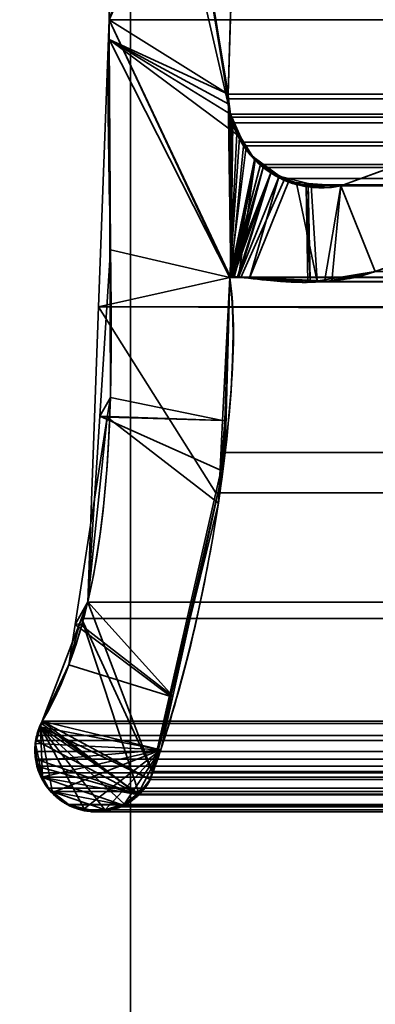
# Model space of a CAD drawing. Header units: millimetres. Extents: x -603 to 3703, y -121 to 193.
# Tile 354 of 656: x 1025 to 1028, y -5 to 3. Entities that reach past the tile are written whole.
import ezdxf

# ---------------------------------------------------------------- set-up
doc = ezdxf.new("R2010")
doc.units = ezdxf.units.MM
doc.layers.add('152', color=7, linetype='Continuous', true_color=0xffffff)

# ---------------------------------------------------------------- blocks, each defined once
blk = doc.blocks.new('UG_SURFACE_066')
at = {"layer": '152', "color": 252, "linetype": 'Continuous', "lineweight": 35}
for points in [[(1041, 4.0145, -7.75), (1026, 4.0145, -7.75), (1026, -24.9528, -7.75), (1974, -24.9528, -7.75)], [(1026, -24.9528, -8.75), (1026, 4.0145, -8.75), (1041, 4.0145, -8.75)], [(1041, 4.0145, -8.75), (1959, 4.0145, -8.75), (1026, -24.9528, -8.75)], [(1959, 4.0145, -8.75), (1974, 4.0145, -8.75), (1974, -24.9528, -8.75), (1026, -24.9528, -8.75)], [(1026, -24.9528, -7.75), (1026, 4.0145, -7.75), (1026, 4.0145, -8.75), (1026, -24.9528, -8.75)]]:
    blk.add_3dface(points, dxfattribs=at)
blk = doc.blocks.new('UG_SURFACE_068')
at = {"layer": '152', "color": 7, "linetype": 'Continuous', "lineweight": 35}
for points in [[(1026.8117, 1.8784, 2020.4382), (1025.9112, 7.3541, 2021.3387), (1025.8678, 6.0177, 2021.3821), (1025.8716, 5.9608, 2021.3785)], [(1025.9112, 7.3541, 2021.3387), (1026.799, 1.9593, 2020.4511), (1026.7951, 2.0412, 2020.4549)], [(1025.9112, 7.3541, 2021.3387), (1026.8117, 1.8784, 2020.4382), (1026.799, 1.9593, 2020.4511)], [(1026.7951, 2.0412, 2020.4549), (1026.8776, 4.9715, 2020.3724), (1025.9112, 7.3541, 2021.3387)], [(1025.825, 2.6459, -8.75), (1027.0734, 6.4097, -8.75), (1026.9108, 5.1239, -8.75), (1026.9032, 5.0887, -8.75)], [(1027.0734, 6.4097, -8.75), (1025.825, 2.6459, -8.75), (1025.8716, 5.9608, -8.75)], [(1025.825, 2.6459, 2021.425), (1025.8716, 5.9608, 2021.3785), (1025.8716, 5.9608, -8.75), (1025.825, 2.6459, -8.75)], [(1025.8716, 5.9608, 2021.3785), (1025.825, 2.6459, 2021.425), (1025.826, 2.4847, 2021.4241), (1026.8117, 1.8784, 2020.4382)], [(1026.9032, 5.0887, -8.75), (1026.8776, 4.9715, -8.75), (1025.825, 2.6459, -8.75)], [(1026.8776, 4.9715, -8.75), (1026.7951, 2.0412, -8.75), (1025.8255, 2.4846, -8.75), (1025.825, 2.6459, -8.75)], [(1026.7951, 2.0412, -8.75), (1026.8776, 4.9715, -8.75), (1026.8776, 4.9715, 2020.3724), (1026.7951, 2.0412, 2020.4549)], [(1025.825, 2.6459, -8.75), (1025.8255, 2.4846, -8.75), (1025.826, 2.4847, 2021.4241)], [(1025.826, 2.4847, 2021.4241), (1025.825, 2.6459, 2021.425), (1025.825, 2.6459, -8.75)], [(1025.8358, 0.7759, 2021.4143), (1025.826, 2.4847, 2021.4241), (1025.8255, 2.4846, -8.75)], [(1025.8358, 0.7759, 2021.4143), (1025.8255, 2.4846, -8.75), (1025.8352, -0.4257, -8.75)], [(1025.8255, 2.4846, -8.75), (1026.8117, 1.8784, -8.75), (1026.8961, 1.6882, -8.75)], [(1025.8255, 2.4846, -8.75), (1026.7951, 2.0412, -8.75), (1026.799, 1.9593, -8.75)], [(1026.799, 1.9593, -8.75), (1026.8117, 1.8784, -8.75), (1025.8255, 2.4846, -8.75)], [(1026.8961, 1.6882, -8.75), (1026.9387, 1.592, -8.75), (1026.8074, 0.5499, -8.75), (1025.8255, 2.4846, -8.75)], [(1025.8352, -0.4257, -8.75), (1025.8255, 2.4846, -8.75), (1026.8074, 0.5499, -8.75), (1026.7483, -0.6131, -8.75)], [(1025.826, 2.4847, 2021.4241), (1026.8074, 0.5499, 2020.4425), (1026.8643, 1.7194, 2020.3857), (1026.8117, 1.8784, 2020.4382)], [(1026.8074, 0.5499, 2020.4425), (1025.826, 2.4847, 2021.4241), (1025.8358, 0.7759, 2021.4143)], [(1026.799, 1.9593, -8.75), (1026.7951, 2.0412, -8.75), (1026.7951, 2.0412, 2020.4549), (1026.799, 1.9593, 2020.4511)], [(1026.799, 1.9593, 2020.4511), (1026.8117, 1.8784, 2020.4382), (1026.8117, 1.8784, -8.75), (1026.799, 1.9593, -8.75)], [(1027.7102, 1.295, -8.75), (1029.6266, 1.997, -8.75), (1029.4485, 1.1329, -8.75), (1027.9915, 0.5991, -8.75)], [(1027.9915, 0.5991, 2019.2585), (1029.4485, 1.1329, 2017.8015), (1029.6266, 1.997, 2017.6234), (1027.7102, 1.295, 2019.5398)], [(1029.6266, 1.997, -8.75), (1027.7102, 1.295, -8.75), (1027.7102, 1.295, 2019.5398), (1029.6266, 1.997, 2017.6234)], [(1026.8117, 1.8784, -8.75), (1026.8643, 1.7194, 2020.3857), (1026.8865, 1.6875, 2020.3636)], [(1026.8117, 1.8784, -8.75), (1026.8117, 1.8784, 2020.4382), (1026.8643, 1.7194, 2020.3857)], [(1026.8865, 1.6875, 2020.3636), (1026.8961, 1.6882, -8.75), (1026.8117, 1.8784, -8.75)], [(1026.8865, 1.6875, 2020.3636), (1026.8643, 1.7194, 2020.3857), (1026.8074, 0.5499, 2020.4425)], [(1026.8074, 0.5499, 2020.4425), (1027.0091, 1.5104, 2020.2408), (1026.8865, 1.6875, 2020.3636)], [(1026.8961, 1.6882, -8.75), (1026.8865, 1.6875, 2020.3636), (1027.0091, 1.5104, 2020.2408)], [(1027.0091, 1.5104, 2020.2408), (1026.9387, 1.592, -8.75), (1026.8961, 1.6882, -8.75)], [(1026.8074, 0.5499, -8.75), (1026.9387, 1.592, -8.75), (1027.0166, 1.518, -8.75)], [(1027.0091, 1.5104, 2020.2408), (1027.0166, 1.518, -8.75), (1026.9387, 1.592, -8.75)], [(1027.0166, 1.518, -8.75), (1027.1401, 1.4006, -8.75), (1026.8074, 0.5499, -8.75)], [(1026.8074, 0.5499, 2020.4425), (1027.0144, 1.5029, 2020.2355), (1027.0091, 1.5104, 2020.2408)], [(1027.0144, 1.5029, 2020.2355), (1026.8074, 0.5499, 2020.4425), (1026.8161, 0.553, 2020.4339)], [(1026.8161, 0.553, 2020.4339), (1026.8192, 0.5541, 2020.4308), (1027.0144, 1.5029, 2020.2355)], [(1027.0144, 1.5029, 2020.2355), (1026.8192, 0.5541, 2020.4308), (1026.8337, 0.5532, 2020.4163)], [(1027.0144, 1.5029, 2020.2355), (1026.8337, 0.5532, 2020.4163), (1026.8778, 0.5502, 2020.3722)], [(1026.8778, 0.5502, 2020.3722), (1026.9682, 0.5441, 2020.2818), (1027.2093, 1.3763, 2020.0408), (1027.0144, 1.5029, 2020.2355)], [(1027.0166, 1.518, -8.75), (1027.0091, 1.5104, 2020.2408), (1027.0144, 1.5029, 2020.2355)], [(1027.0166, 1.518, -8.75), (1027.0144, 1.5029, 2020.2355), (1027.2093, 1.3763, 2020.0408)], [(1027.2093, 1.3763, 2020.0408), (1027.1401, 1.4006, -8.75), (1027.0166, 1.518, -8.75)], [(1026.8157, 0.5533, -8.75), (1026.8074, 0.5499, -8.75), (1027.1401, 1.4006, -8.75)], [(1026.8161, 0.5534, -8.75), (1026.8157, 0.5533, -8.75), (1027.1401, 1.4006, -8.75)], [(1026.8338, 0.5537, -8.75), (1026.8161, 0.5534, -8.75), (1027.1401, 1.4006, -8.75)], [(1027.1401, 1.4006, -8.75), (1026.8703, 0.5545, -8.75), (1026.8338, 0.5537, -8.75)], [(1026.8779, 0.5539, -8.75), (1026.8703, 0.5545, -8.75), (1027.1401, 1.4006, -8.75)], [(1026.8779, 0.5539, -8.75), (1027.1401, 1.4006, -8.75), (1027.2092, 1.3738, -8.75)], [(1027.2092, 1.3738, -8.75), (1027.4289, 1.2884, -8.75), (1027.4434, 0.5105, -8.75), (1026.8779, 0.5539, -8.75)], [(1026.9682, 0.5441, 2020.2818), (1027.2847, 1.3273, 2019.9654), (1027.2093, 1.3763, 2020.0408)], [(1027.2093, 1.3763, 2020.0408), (1027.2092, 1.3738, -8.75), (1027.1401, 1.4006, -8.75)], [(1027.2092, 1.3738, -8.75), (1027.2093, 1.3763, 2020.0408), (1027.2847, 1.3273, 2019.9654)], [(1027.2092, 1.3738, -8.75), (1027.2847, 1.3273, 2019.9654), (1027.4458, 1.3151, 2019.8042)], [(1027.4458, 1.3151, 2019.8042), (1027.4289, 1.2884, -8.75), (1027.2092, 1.3738, -8.75)], [(1027.4458, 1.3151, 2019.8042), (1027.2847, 1.3273, 2019.9654), (1026.9682, 0.5441, 2020.2818), (1027.4619, 0.5275, 2019.788)], [(1027.4458, 1.3151, 2019.8042), (1027.4447, 1.2888, -8.75), (1027.4289, 1.2884, -8.75)], [(1027.4612, 0.5134, -8.75), (1027.4289, 1.2884, -8.75), (1027.4447, 1.2888, -8.75)], [(1027.4612, 0.5134, -8.75), (1027.4434, 0.5105, -8.75), (1027.4289, 1.2884, -8.75)], [(1027.4447, 1.2888, -8.75), (1027.4458, 1.3151, 2019.8042), (1027.7102, 1.295, 2019.5398)], [(1027.4447, 1.2888, -8.75), (1027.7102, 1.295, -8.75), (1027.9915, 0.5991, -8.75), (1027.4612, 0.5134, -8.75)], [(1027.7102, 1.295, 2019.5398), (1027.7102, 1.295, -8.75), (1027.4447, 1.2888, -8.75)], [(1027.4619, 0.5275, 2019.788), (1027.6384, 0.5215, 2019.6116), (1027.7102, 1.295, 2019.5398), (1027.4458, 1.3151, 2019.8042)], [(1027.7102, 1.295, 2019.5398), (1027.6384, 0.5215, 2019.6116), (1027.9915, 0.5991, 2019.2585)], [(1029.4485, 1.1329, 2017.8015), (1027.9915, 0.5991, 2019.2585), (1027.9915, 0.5991, -8.75), (1029.4485, 1.1329, -8.75)], [(1025.8352, -0.4257, -8.75), (1025.7486, -0.5778, 2021.5013), (1025.8358, 0.7759, 2021.4143)], [(1026.7655, -0.6133, 2020.4844), (1026.8074, 0.5499, 2020.4425), (1025.8358, 0.7759, 2021.4143), (1025.7486, -0.5778, 2021.5013)], [(1027.4612, 0.5134, -8.75), (1027.9915, 0.5991, -8.75), (1027.9915, 0.5991, 2019.2585)], [(1027.9915, 0.5991, 2019.2585), (1027.6384, 0.5215, 2019.6116), (1027.4612, 0.5134, -8.75)], [(1026.7483, -0.6131, -8.75), (1026.8074, 0.5499, -8.75), (1026.8074, 0.5499, 2020.4425)], [(1026.8074, 0.5499, 2020.4425), (1026.7655, -0.6133, 2020.4844), (1026.7483, -0.6131, -8.75)], [(1026.8074, 0.5499, -8.75), (1026.8157, 0.5533, -8.75), (1026.8161, 0.553, 2020.4339)], [(1026.8161, 0.553, 2020.4339), (1026.8074, 0.5499, 2020.4425), (1026.8074, 0.5499, -8.75)], [(1026.8157, 0.5533, -8.75), (1026.8161, 0.5534, -8.75), (1026.8161, 0.553, 2020.4339)], [(1026.8337, 0.5532, 2020.4163), (1026.8192, 0.5541, 2020.4308), (1026.8161, 0.5534, -8.75)], [(1026.8192, 0.5541, 2020.4308), (1026.8161, 0.553, 2020.4339), (1026.8161, 0.5534, -8.75)], [(1026.8161, 0.5534, -8.75), (1026.8338, 0.5537, -8.75), (1026.8337, 0.5532, 2020.4163)], [(1026.8778, 0.5502, 2020.3722), (1026.8337, 0.5532, 2020.4163), (1026.8338, 0.5537, -8.75)], [(1026.8338, 0.5537, -8.75), (1026.8703, 0.5545, -8.75), (1026.8778, 0.5502, 2020.3722)], [(1026.8703, 0.5545, -8.75), (1026.8779, 0.5539, -8.75), (1026.8778, 0.5502, 2020.3722)], [(1026.9682, 0.5441, 2020.2818), (1026.8778, 0.5502, 2020.3722), (1026.8779, 0.5539, -8.75)], [(1026.8779, 0.5539, -8.75), (1027.4434, 0.5105, -8.75), (1027.4619, 0.5275, 2019.788)], [(1027.4619, 0.5275, 2019.788), (1026.9682, 0.5441, 2020.2818), (1026.8779, 0.5539, -8.75)], [(1027.4434, 0.5105, -8.75), (1027.4612, 0.5134, -8.75), (1027.4619, 0.5275, 2019.788)], [(1027.6384, 0.5215, 2019.6116), (1027.4619, 0.5275, 2019.788), (1027.4612, 0.5134, -8.75)], [(1025.8352, -0.4257, -8.75), (1025.8104, -0.5852, -8.75), (1025.7486, -0.5778, 2021.5013)], [(1025.8104, -0.5852, -8.75), (1025.8352, -0.4257, -8.75), (1026.7483, -0.6131, -8.75)], [(1025.6516, -2.085, 2021.5983), (1025.8104, -0.5852, -8.75), (1025.5485, -2.2703, -8.75)], [(1026.7142, -1.283, -8.75), (1026.3269, -2.8554, -8.75), (1025.5485, -2.2703, -8.75), (1025.8104, -0.5852, -8.75)], [(1025.6516, -2.085, 2021.5983), (1025.7486, -0.5778, 2021.5013), (1025.8104, -0.5852, -8.75)], [(1025.7486, -0.5778, 2021.5013), (1025.6516, -2.085, 2021.5983), (1026.3424, -2.8528, 2020.9076), (1026.7507, -1.0249, 2020.4992)], [(1026.7507, -1.0249, 2020.4992), (1026.7655, -0.6133, 2020.4844), (1025.7486, -0.5778, 2021.5013)], [(1025.8104, -0.5852, -8.75), (1026.7483, -0.6131, -8.75), (1026.7142, -1.283, -8.75)], [(1026.7142, -1.283, -8.75), (1026.7483, -0.6131, -8.75), (1026.7655, -0.6133, 2020.4844)], [(1026.7655, -0.6133, 2020.4844), (1026.7507, -1.0249, 2020.4992), (1026.7142, -1.283, -8.75)], [(1026.7507, -1.0249, 2020.4992), (1026.3269, -2.8554, -8.75), (1026.7142, -1.283, -8.75)], [(1026.7507, -1.0249, 2020.4992), (1026.3424, -2.8528, 2020.9076), (1026.3269, -2.8554, -8.75)], [(1025.5485, -2.2703, -8.75), (1025.5833, -2.2645, 2021.6668), (1025.6516, -2.085, 2021.5983)], [(1026.3424, -2.8528, 2020.9076), (1025.6516, -2.085, 2021.5983), (1025.5833, -2.2645, 2021.6668)], [(1025.2817, -3.0566, -8.75), (1025.2817, -3.0566, 2021.9684), (1025.5833, -2.2645, 2021.6668)], [(1025.5833, -2.2645, 2021.6668), (1025.4977, -2.5976, -8.75), (1025.2817, -3.0566, -8.75)], [(1026.245, -3.2885, 2021.0049), (1026.3424, -2.8528, 2020.9076), (1025.5833, -2.2645, 2021.6668), (1025.2817, -3.0566, 2021.9684)], [(1025.5833, -2.2645, 2021.6668), (1025.5485, -2.2703, -8.75), (1025.4977, -2.5976, -8.75)], [(1026.3269, -2.8554, -8.75), (1025.4977, -2.5976, -8.75), (1025.5485, -2.2703, -8.75)], [(1025.2817, -3.0566, -8.75), (1025.4977, -2.5976, -8.75), (1026.3269, -2.8554, -8.75), (1026.1602, -3.5319, -8.75)], [(1026.1602, -3.5319, -8.75), (1026.3269, -2.8554, -8.75), (1026.3424, -2.8528, 2020.9076)], [(1026.3424, -2.8528, 2020.9076), (1026.245, -3.2885, 2021.0049), (1026.1602, -3.5319, -8.75)], [(1025.2649, -3.1036, 2021.9851), (1025.268, -3.1027, -8.75), (1025.2274, -3.2386, -8.75)], [(1025.2274, -3.2386, -8.75), (1025.268, -3.1027, -8.75), (1025.2824, -3.511, -8.75)], [(1025.2274, -3.2386, -8.75), (1025.2302, -3.2006, 2022.0199), (1025.2649, -3.1036, 2021.9851)], [(1025.2649, -3.1036, 2021.9851), (1025.2302, -3.2006, 2022.0199), (1025.2285, -3.2381, 2022.0215), (1026.245, -3.2885, 2021.0049)], [(1025.268, -3.1027, -8.75), (1025.2649, -3.1036, 2021.9851), (1025.2817, -3.0566, 2021.9684)], [(1025.2817, -3.0566, 2021.9684), (1025.2649, -3.1036, 2021.9851), (1026.245, -3.2885, 2021.0049)], [(1025.2817, -3.0566, 2021.9684), (1025.2817, -3.0566, -8.75), (1025.268, -3.1027, -8.75)], [(1026.1602, -3.5319, -8.75), (1025.268, -3.1027, -8.75), (1025.2817, -3.0566, -8.75)], [(1025.268, -3.1027, -8.75), (1025.3655, -3.6377, -8.75), (1025.339, -3.6162, -8.75), (1025.2824, -3.511, -8.75)], [(1025.268, -3.1027, -8.75), (1025.6249, -3.7754, -8.75), (1025.4831, -3.7332, -8.75), (1025.3655, -3.6377, -8.75)], [(1025.268, -3.1027, -8.75), (1025.7927, -3.7803, -8.75), (1025.681, -3.7921, -8.75), (1025.6249, -3.7754, -8.75)], [(1025.268, -3.1027, -8.75), (1025.947, -3.7278, -8.75), (1025.8634, -3.7728, -8.75), (1025.7927, -3.7803, -8.75)], [(1025.268, -3.1027, -8.75), (1026.0657, -3.6483, -8.75), (1026.0432, -3.676, -8.75), (1025.947, -3.7278, -8.75)], [(1025.268, -3.1027, -8.75), (1026.1602, -3.5319, -8.75), (1026.0657, -3.6483, -8.75)], [(1025.2274, -3.2386, -8.75), (1025.2285, -3.2381, 2022.0215), (1025.2302, -3.2006, 2022.0199)], [(1025.2274, -3.2386, -8.75), (1025.2229, -3.2537, -8.75), (1025.2328, -3.379, 2022.0172)], [(1025.2824, -3.511, -8.75), (1025.2362, -3.3802, -8.75), (1025.2229, -3.2537, -8.75), (1025.2274, -3.2386, -8.75)], [(1025.2229, -3.2537, -8.75), (1025.2362, -3.3802, -8.75), (1025.2328, -3.379, 2022.0172)], [(1025.2239, -3.3434, 2022.0263), (1025.2285, -3.2381, 2022.0215), (1025.2274, -3.2386, -8.75)], [(1026.245, -3.2885, 2021.0049), (1025.2285, -3.2381, 2022.0215), (1025.2239, -3.3434, 2022.0263), (1025.2328, -3.379, 2022.0172)], [(1025.2328, -3.379, 2022.0172), (1025.2239, -3.3434, 2022.0263), (1025.2274, -3.2386, -8.75)], [(1026.245, -3.2885, 2021.0049), (1025.2328, -3.379, 2022.0172), (1025.2606, -3.4879, 2021.9893), (1025.2759, -3.5127, 2021.9741)], [(1026.245, -3.2885, 2021.0049), (1025.2759, -3.5127, 2021.9741), (1025.3429, -3.6207, 2021.9071), (1025.3639, -3.6376, 2021.8861)], [(1025.3639, -3.6376, 2021.8861), (1025.4831, -3.7332, 2021.7669), (1025.6243, -3.7674, 2021.6258), (1026.245, -3.2885, 2021.0049)], [(1026.245, -3.2885, 2021.0049), (1025.6243, -3.7674, 2021.6258), (1025.7322, -3.7935, 2021.5178), (1025.7918, -3.7758, 2021.4581)], [(1026.245, -3.2885, 2021.0049), (1025.7918, -3.7758, 2021.4581), (1025.9507, -3.7285, 2021.2994)], [(1025.9507, -3.7285, 2021.2994), (1025.9846, -3.7184, 2021.2653), (1026.0653, -3.642, 2021.1847), (1026.245, -3.2885, 2021.0049)], [(1026.0653, -3.642, 2021.1847), (1026.1304, -3.5803, 2021.1196), (1026.1602, -3.5319, 2021.0898), (1026.245, -3.2885, 2021.0049)], [(1026.245, -3.2885, 2021.0049), (1026.1602, -3.5319, 2021.0898), (1026.1602, -3.5319, -8.75)], [(1025.2606, -3.4879, 2021.9893), (1025.2328, -3.379, 2022.0172), (1025.2362, -3.3802, -8.75)], [(1025.2362, -3.3802, -8.75), (1025.2422, -3.4365, -8.75), (1025.2606, -3.4879, 2021.9893)], [(1025.2824, -3.511, -8.75), (1025.2422, -3.4365, -8.75), (1025.2362, -3.3802, -8.75)], [(1025.2422, -3.4365, -8.75), (1025.2824, -3.511, -8.75), (1025.2759, -3.5127, 2021.9741)], [(1025.2759, -3.5127, 2021.9741), (1025.2606, -3.4879, 2021.9893), (1025.2422, -3.4365, -8.75)], [(1025.3429, -3.6207, 2021.9071), (1025.2759, -3.5127, 2021.9741), (1025.2824, -3.511, -8.75)], [(1025.2824, -3.511, -8.75), (1025.339, -3.6162, -8.75), (1025.3429, -3.6207, 2021.9071)], [(1026.1304, -3.5803, 2021.1196), (1026.0653, -3.642, 2021.1847), (1026.0657, -3.6483, -8.75)], [(1026.0657, -3.6483, -8.75), (1026.1602, -3.5319, -8.75), (1026.1602, -3.5319, 2021.0898)], [(1026.1602, -3.5319, 2021.0898), (1026.1304, -3.5803, 2021.1196), (1026.0657, -3.6483, -8.75)], [(1025.339, -3.6162, -8.75), (1025.3655, -3.6377, -8.75), (1025.3639, -3.6376, 2021.8861)], [(1025.3639, -3.6376, 2021.8861), (1025.3429, -3.6207, 2021.9071), (1025.339, -3.6162, -8.75)], [(1025.4831, -3.7332, 2021.7669), (1025.3639, -3.6376, 2021.8861), (1025.3655, -3.6377, -8.75)], [(1025.3655, -3.6377, -8.75), (1025.4831, -3.7332, -8.75), (1025.4831, -3.7332, 2021.7669)], [(1025.947, -3.7278, -8.75), (1026.0432, -3.676, -8.75), (1026.0653, -3.642, 2021.1847)], [(1026.0653, -3.642, 2021.1847), (1025.9846, -3.7184, 2021.2653), (1025.947, -3.7278, -8.75)], [(1026.0432, -3.676, -8.75), (1026.0657, -3.6483, -8.75), (1026.0653, -3.642, 2021.1847)], [(1025.4831, -3.7332, -8.75), (1025.6249, -3.7754, -8.75), (1025.6243, -3.7674, 2021.6258)], [(1025.6243, -3.7674, 2021.6258), (1025.4831, -3.7332, 2021.7669), (1025.4831, -3.7332, -8.75)], [(1025.9507, -3.7285, 2021.2994), (1025.7918, -3.7758, 2021.4581), (1025.8634, -3.7728, -8.75)], [(1025.8634, -3.7728, -8.75), (1025.947, -3.7278, -8.75), (1025.9507, -3.7285, 2021.2994)], [(1025.9846, -3.7184, 2021.2653), (1025.9507, -3.7285, 2021.2994), (1025.947, -3.7278, -8.75)], [(1025.7322, -3.7935, 2021.5178), (1025.6243, -3.7674, 2021.6258), (1025.6249, -3.7754, -8.75)], [(1025.6249, -3.7754, -8.75), (1025.681, -3.7921, -8.75), (1025.7322, -3.7935, 2021.5178)], [(1025.681, -3.7921, -8.75), (1025.7927, -3.7803, -8.75), (1025.7918, -3.7758, 2021.4581)], [(1025.7918, -3.7758, 2021.4581), (1025.7322, -3.7935, 2021.5178), (1025.681, -3.7921, -8.75)], [(1025.7918, -3.7758, 2021.4581), (1025.7927, -3.7803, -8.75), (1025.8634, -3.7728, -8.75)]]:
    blk.add_3dface(points, dxfattribs=at)
blk = doc.blocks.new('UG_SURFACE_069')
at = {"layer": '152', "color": 7, "linetype": 'Continuous', "lineweight": 35}
for points in [[(1026.8776, 4.9715, 2020.3724), (1026.7951, 2.0412, 2020.4549), (1025.825, 2.6459, 2021.425), (1025.8716, 5.9608, 2021.3785)], [(1974.175, 2.6459, 2021.425), (1974.1284, 5.9608, 2021.3785), (1025.8716, 5.9608, 2021.3785), (1025.825, 2.6459, 2021.425)], [(1026.7951, 2.0412, 2020.4549), (1026.8776, 4.9715, 2020.3724), (1973.1224, 4.9715, 2020.3724), (1973.2049, 2.0412, 2020.4549)], [(1025.7392, 0.3108, 2021.5108), (1025.825, 2.6459, 2021.425), (1026.8074, 0.5499, 2020.4425)], [(1974.1695, 1.0733, 2021.4195), (1025.825, 2.6459, 2021.425), (1025.7392, 0.3108, 2021.5108)], [(1025.825, 2.6459, 2021.425), (1026.7951, 2.0412, 2020.4549), (1026.8147, 0.5531, 2020.4353), (1026.8124, 0.5521, 2020.4375)], [(1026.8124, 0.5521, 2020.4375), (1026.8074, 0.5499, 2020.4425), (1025.825, 2.6459, 2021.425)], [(1974.1695, 1.0733, 2021.4195), (1974.175, 2.6459, 2021.425), (1025.825, 2.6459, 2021.425)], [(1026.8147, 0.5531, 2020.4353), (1026.7951, 2.0412, 2020.4549), (1026.7959, 2.002, 2020.4542)], [(1026.7959, 2.002, 2020.4542), (1026.7951, 2.0412, 2020.4549), (1973.2049, 2.0412, 2020.4549)], [(1026.7959, 2.002, 2020.4542), (1973.2049, 2.0412, 2020.4549), (1973.2012, 1.9603, 2020.4513)], [(1026.7959, 2.002, 2020.4542), (1026.8117, 1.8784, 2020.4382), (1026.8147, 0.5531, 2020.4353)], [(1026.7959, 2.002, 2020.4542), (1973.2012, 1.9603, 2020.4513), (1973.1883, 1.8784, 2020.4382)], [(1973.1883, 1.8784, 2020.4382), (1026.8117, 1.8784, 2020.4382), (1026.7959, 2.002, 2020.4542)], [(1027.7102, 1.295, 2019.5398), (1029.6266, 1.997, 2017.6234), (1029.4485, 1.1329, 2017.8015), (1027.9915, 0.5991, 2019.2585)], [(1029.6266, 1.997, 2017.6234), (1027.7102, 1.295, 2019.5398), (1972.2898, 1.295, 2019.5398), (1970.3734, 1.997, 2017.6234)], [(1026.8147, 0.5531, 2020.4353), (1026.8117, 1.8784, 2020.4382), (1026.8185, 1.8526, 2020.4315)], [(1026.8117, 1.8784, 2020.4382), (1973.1883, 1.8784, 2020.4382), (1973.1793, 1.8544, 2020.4294)], [(1973.1793, 1.8544, 2020.4294), (1026.8185, 1.8526, 2020.4315), (1026.8117, 1.8784, 2020.4382)], [(1026.8185, 1.8526, 2020.4315), (1026.8308, 1.8061, 2020.4191), (1026.8147, 0.5531, 2020.4353)], [(1026.8308, 1.8061, 2020.4191), (1026.8185, 1.8526, 2020.4315), (1973.1793, 1.8544, 2020.4294)], [(1026.8308, 1.8061, 2020.4191), (1973.1793, 1.8544, 2020.4294), (1973.1114, 1.6712, 2020.3614)], [(1026.8308, 1.8061, 2020.4191), (1026.9051, 1.6498, 2020.345), (1026.9184, 1.6214, 2020.3316), (1026.8147, 0.5531, 2020.4353)], [(1026.8308, 1.8061, 2020.4191), (1973.1114, 1.6712, 2020.3614), (1973.0958, 1.65, 2020.3459)], [(1973.0958, 1.65, 2020.3459), (1026.9051, 1.6498, 2020.345), (1026.8308, 1.8061, 2020.4191)], [(1026.8147, 0.5531, 2020.4353), (1026.9184, 1.6214, 2020.3316), (1027.0568, 1.4692, 2020.1933)], [(1026.9051, 1.6498, 2020.345), (1973.0958, 1.65, 2020.3459), (1972.993, 1.5104, 2020.2429)], [(1026.9184, 1.6214, 2020.3316), (1026.9051, 1.6498, 2020.345), (1972.993, 1.5104, 2020.2429)], [(1026.9184, 1.6214, 2020.3316), (1972.993, 1.5104, 2020.2429), (1972.9424, 1.4748, 2020.1924)], [(1972.9424, 1.4748, 2020.1924), (1027.0568, 1.4692, 2020.1933), (1026.9184, 1.6214, 2020.3316)], [(1027.0568, 1.4692, 2020.1933), (1027.079, 1.4448, 2020.1712), (1026.8147, 0.5531, 2020.4353)], [(1026.8216, 0.5528, 2020.4284), (1026.8147, 0.5531, 2020.4353), (1027.079, 1.4448, 2020.1712)], [(1026.8433, 0.5517, 2020.4067), (1026.8216, 0.5528, 2020.4284), (1027.079, 1.4448, 2020.1712)], [(1027.079, 1.4448, 2020.1712), (1027.2546, 1.3554, 2019.9955), (1026.8977, 0.5491, 2020.3524), (1026.8433, 0.5517, 2020.4067)], [(1027.079, 1.4448, 2020.1712), (1027.0568, 1.4692, 2020.1933), (1972.9424, 1.4748, 2020.1924)], [(1027.079, 1.4448, 2020.1712), (1972.9424, 1.4748, 2020.1924), (1972.7571, 1.3446, 2020.0071)], [(1027.079, 1.4448, 2020.1712), (1972.7571, 1.3446, 2020.0071), (1972.7485, 1.3429, 2019.9986)], [(1972.7485, 1.3429, 2019.9986), (1027.2546, 1.3554, 2019.9955), (1027.079, 1.4448, 2020.1712)], [(1027.2546, 1.3554, 2019.9955), (1027.3538, 1.3048, 2019.8963), (1027.5192, 0.5188, 2019.7308), (1026.8977, 0.5491, 2020.3524)], [(1027.3538, 1.3048, 2019.8963), (1027.2546, 1.3554, 2019.9955), (1972.7485, 1.3429, 2019.9986)], [(1027.47, 1.3016, 2019.7799), (1027.3538, 1.3048, 2019.8963), (1972.7485, 1.3429, 2019.9986)], [(1027.5192, 0.5188, 2019.7308), (1027.3538, 1.3048, 2019.8963), (1027.47, 1.3016, 2019.7799)], [(1972.7485, 1.3429, 2019.9986), (1972.5286, 1.3, 2019.7787), (1027.47, 1.3016, 2019.7799)], [(1027.47, 1.3016, 2019.7799), (1027.7102, 1.295, 2019.5398), (1027.577, 0.516, 2019.6729), (1027.5192, 0.5188, 2019.7308)], [(1027.47, 1.3016, 2019.7799), (1972.5286, 1.3, 2019.7787), (1972.4199, 1.2788, 2019.67)], [(1027.7102, 1.295, 2019.5398), (1027.47, 1.3016, 2019.7799), (1972.4199, 1.2788, 2019.67)], [(1027.9915, 0.5991, 2019.2585), (1027.577, 0.516, 2019.6729), (1027.7102, 1.295, 2019.5398)], [(1972.4199, 1.2788, 2019.67), (1972.2898, 1.295, 2019.5398), (1027.7102, 1.295, 2019.5398)], [(1970.5515, 1.1329, 2017.8015), (1972.0085, 0.5991, 2019.2585), (1027.9915, 0.5991, 2019.2585), (1029.4485, 1.1329, 2017.8015)], [(1025.7392, 0.3108, 2021.5108), (1974.2143, 0.3098, 2021.4643), (1974.1695, 1.0733, 2021.4195)], [(1027.577, 0.516, 2019.6729), (1972.0085, 0.5991, 2019.2585), (1972.3992, 0.5179, 2019.6493)], [(1027.577, 0.516, 2019.6729), (1027.9915, 0.5991, 2019.2585), (1972.0085, 0.5991, 2019.2585)], [(1025.7392, 0.3108, 2021.5108), (1026.8074, 0.5499, 2020.4425), (1026.7696, -0.8721, 2020.4804), (1026.6945, -1.2001, 2020.5555)], [(1026.7696, -0.8721, 2020.4804), (1973.1926, 0.5499, 2020.4425), (1973.187, -0.4242, 2020.437)], [(1026.7696, -0.8721, 2020.4804), (1026.8074, 0.5499, 2020.4425), (1973.1926, 0.5499, 2020.4425)], [(1026.8124, 0.5521, 2020.4375), (1973.1876, 0.5521, 2020.4375), (1973.1926, 0.5499, 2020.4425), (1026.8074, 0.5499, 2020.4425)], [(1973.1853, 0.5531, 2020.4353), (1026.8124, 0.5521, 2020.4375), (1026.8147, 0.5531, 2020.4353)], [(1973.1853, 0.5531, 2020.4353), (1973.1876, 0.5521, 2020.4375), (1026.8124, 0.5521, 2020.4375)], [(1026.8147, 0.5531, 2020.4353), (1026.8216, 0.5528, 2020.4284), (1973.1784, 0.5528, 2020.4284)], [(1973.1784, 0.5528, 2020.4284), (1973.1853, 0.5531, 2020.4353), (1026.8147, 0.5531, 2020.4353)], [(1026.8216, 0.5528, 2020.4284), (1026.8433, 0.5517, 2020.4067), (1973.1567, 0.5518, 2020.4067)], [(1973.1567, 0.5518, 2020.4067), (1973.1784, 0.5528, 2020.4284), (1026.8216, 0.5528, 2020.4284)], [(1973.1025, 0.5494, 2020.3524), (1973.1567, 0.5518, 2020.4067), (1026.8433, 0.5517, 2020.4067)], [(1026.8433, 0.5517, 2020.4067), (1026.8977, 0.5491, 2020.3524), (1973.1025, 0.5494, 2020.3524)], [(1972.4813, 0.5216, 2019.7313), (1973.1025, 0.5494, 2020.3524), (1026.8977, 0.5491, 2020.3524)], [(1026.8977, 0.5491, 2020.3524), (1027.5192, 0.5188, 2019.7308), (1972.4813, 0.5216, 2019.7313)], [(1972.3992, 0.5179, 2019.6493), (1972.4813, 0.5216, 2019.7313), (1027.5192, 0.5188, 2019.7308)], [(1972.3992, 0.5179, 2019.6493), (1027.5192, 0.5188, 2019.7308), (1027.577, 0.516, 2019.6729)], [(1026.6945, -1.2001, 2020.5555), (1026.1754, -3.4656, 2021.0745), (1025.651, -2.0878, 2021.5991), (1025.7392, 0.3108, 2021.5108)], [(1974.3572, -2.122, 2021.6072), (1025.7392, 0.3108, 2021.5108), (1025.651, -2.0878, 2021.5991)], [(1974.3572, -2.122, 2021.6072), (1974.2143, 0.3098, 2021.4643), (1025.7392, 0.3108, 2021.5108)], [(1973.187, -0.4242, 2020.437), (1026.6945, -1.2001, 2020.5555), (1026.7696, -0.8721, 2020.4804)], [(1973.187, -0.4242, 2020.437), (1973.2999, -1.2074, 2020.5498), (1026.6945, -1.2001, 2020.5555)], [(1973.4131, -1.9929, 2020.663), (1026.1754, -3.4656, 2021.0745), (1026.6945, -1.2001, 2020.5555)], [(1026.6945, -1.2001, 2020.5555), (1973.2999, -1.2074, 2020.5498), (1973.4131, -1.9929, 2020.663)], [(1973.4131, -1.9929, 2020.663), (1973.8216, -3.4666, 2021.0717), (1026.1754, -3.4656, 2021.0745)], [(1025.5994, -2.2231, 2021.6506), (1025.651, -2.0878, 2021.5991), (1026.1754, -3.4656, 2021.0745)], [(1025.651, -2.0878, 2021.5991), (1025.5994, -2.2231, 2021.6506), (1974.3973, -2.2257, 2021.6472)], [(1025.651, -2.0878, 2021.5991), (1974.3973, -2.2257, 2021.6472), (1974.3572, -2.122, 2021.6072)], [(1026.0705, -3.6511, 2021.1794), (1026.0633, -3.6559, 2021.1868), (1025.2817, -3.0566, 2021.9684), (1025.5994, -2.2231, 2021.6506)], [(1974.3973, -2.2257, 2021.6472), (1025.5994, -2.2231, 2021.6506), (1025.2817, -3.0566, 2021.9684)], [(1025.2817, -3.0566, 2021.9684), (1974.7183, -3.0566, 2021.9684), (1974.3973, -2.2257, 2021.6472)], [(1025.5994, -2.2231, 2021.6506), (1026.1754, -3.4656, 2021.0745), (1026.1602, -3.5319, 2021.0898), (1026.0705, -3.6511, 2021.1794)], [(1025.2318, -3.2122, 2022.0182), (1025.2366, -3.1716, 2022.0134), (1025.2749, -3.074, 2021.975), (1026.0633, -3.6559, 2021.1868)], [(1974.7634, -3.1716, 2022.0134), (1974.7251, -3.074, 2021.975), (1025.2749, -3.074, 2021.975), (1025.2366, -3.1716, 2022.0134)], [(1025.2749, -3.074, 2021.975), (1025.2817, -3.0566, 2021.9684), (1026.0633, -3.6559, 2021.1868)], [(1025.2749, -3.074, 2021.975), (1974.7251, -3.074, 2021.975), (1974.7183, -3.0566, 2021.9684), (1025.2817, -3.0566, 2021.9684)], [(1025.2318, -3.2122, 2022.0182), (1974.7682, -3.2122, 2022.0182), (1974.7634, -3.1716, 2022.0134)], [(1025.2366, -3.1716, 2022.0134), (1025.2318, -3.2122, 2022.0182), (1974.7634, -3.1716, 2022.0134)], [(1026.0633, -3.6559, 2021.1868), (1025.2303, -3.3666, 2022.0196), (1025.2213, -3.3021, 2022.0287), (1025.2318, -3.2122, 2022.0182)], [(1974.7682, -3.2122, 2022.0182), (1025.2318, -3.2122, 2022.0182), (1025.2213, -3.3021, 2022.0287)], [(1974.7787, -3.3021, 2022.0287), (1974.7682, -3.2122, 2022.0182), (1025.2213, -3.3021, 2022.0287)], [(1025.2213, -3.3021, 2022.0287), (1025.2303, -3.3666, 2022.0196), (1974.7697, -3.3666, 2022.0196), (1974.7787, -3.3021, 2022.0287)], [(1025.2378, -3.4209, 2022.0122), (1025.2303, -3.3666, 2022.0196), (1026.0633, -3.6559, 2021.1868)], [(1974.7697, -3.3666, 2022.0196), (1025.2303, -3.3666, 2022.0196), (1025.2378, -3.4209, 2022.0122)], [(1974.7622, -3.4209, 2022.0122), (1974.7697, -3.3666, 2022.0196), (1025.2378, -3.4209, 2022.0122)], [(1026.0633, -3.6559, 2021.1868), (1025.2753, -3.5105, 2021.9748), (1025.2558, -3.4761, 2021.9944), (1025.2378, -3.4209, 2022.0122)], [(1974.7442, -3.4761, 2021.9944), (1025.2378, -3.4209, 2022.0122), (1025.2558, -3.4761, 2021.9944)], [(1974.7442, -3.4761, 2021.9944), (1974.7622, -3.4209, 2022.0122), (1025.2378, -3.4209, 2022.0122)], [(1025.2558, -3.4761, 2021.9944), (1025.2753, -3.5105, 2021.9748), (1974.7247, -3.5105, 2021.9748), (1974.7442, -3.4761, 2021.9944)], [(1025.2753, -3.5105, 2021.9748), (1026.0633, -3.6559, 2021.1868), (1025.9398, -3.7382, 2021.3103)], [(1025.3602, -3.6291, 2021.8899), (1025.3263, -3.6004, 2021.9238), (1025.2753, -3.5105, 2021.9748), (1025.9398, -3.7382, 2021.3103)], [(1974.6737, -3.6004, 2021.9238), (1025.2753, -3.5105, 2021.9748), (1025.3263, -3.6004, 2021.9238)], [(1974.6737, -3.6004, 2021.9238), (1974.7247, -3.5105, 2021.9748), (1025.2753, -3.5105, 2021.9748)], [(1026.1602, -3.5319, 2021.0898), (1026.1754, -3.4656, 2021.0745), (1973.8216, -3.4666, 2021.0717)], [(1973.8216, -3.4666, 2021.0717), (1973.8398, -3.5319, 2021.0898), (1026.1602, -3.5319, 2021.0898)], [(1974.6737, -3.6004, 2021.9238), (1025.3263, -3.6004, 2021.9238), (1025.3602, -3.6291, 2021.8899)], [(1025.3602, -3.6291, 2021.8899), (1974.6422, -3.6359, 2021.8921), (1974.6737, -3.6004, 2021.9238)], [(1026.0705, -3.6511, 2021.1794), (1973.8398, -3.5319, 2021.0898), (1973.9295, -3.6511, 2021.1794)], [(1026.0705, -3.6511, 2021.1794), (1026.1602, -3.5319, 2021.0898), (1973.8398, -3.5319, 2021.0898)], [(1025.6394, -3.7769, 2021.6105), (1025.4996, -3.7378, 2021.7505), (1025.3602, -3.6291, 2021.8899), (1025.7937, -3.7758, 2021.4562)], [(1025.3602, -3.6291, 2021.8899), (1025.9398, -3.7382, 2021.3103), (1025.9165, -3.7538, 2021.3335), (1025.7937, -3.7758, 2021.4562)], [(1025.4996, -3.7378, 2021.7505), (1025.4831, -3.7332, 2021.7669), (1025.3602, -3.6291, 2021.8899)], [(1025.3602, -3.6291, 2021.8899), (1025.4831, -3.7332, 2021.7669), (1974.5169, -3.7332, 2021.7669)], [(1974.5169, -3.7332, 2021.7669), (1974.6287, -3.6509, 2021.8787), (1025.3602, -3.6291, 2021.8899)], [(1974.6287, -3.6509, 2021.8787), (1974.6422, -3.6359, 2021.8921), (1025.3602, -3.6291, 2021.8899)], [(1026.0633, -3.6559, 2021.1868), (1973.9367, -3.6559, 2021.1868), (1974.0602, -3.7382, 2021.3103), (1025.9398, -3.7382, 2021.3103)], [(1973.9295, -3.6511, 2021.1794), (1026.0633, -3.6559, 2021.1868), (1026.0705, -3.6511, 2021.1794)], [(1973.9295, -3.6511, 2021.1794), (1973.9367, -3.6559, 2021.1868), (1026.0633, -3.6559, 2021.1868)], [(1025.4996, -3.7378, 2021.7505), (1974.5004, -3.7378, 2021.7505), (1974.5169, -3.7332, 2021.7669), (1025.4831, -3.7332, 2021.7669)], [(1025.6394, -3.7769, 2021.6105), (1974.3606, -3.7769, 2021.6105), (1974.5004, -3.7378, 2021.7505), (1025.4996, -3.7378, 2021.7505)], [(1974.0835, -3.7538, 2021.3335), (1025.7937, -3.7758, 2021.4562), (1025.9165, -3.7538, 2021.3335)], [(1974.0835, -3.7538, 2021.3335), (1974.2063, -3.7758, 2021.4562), (1025.7937, -3.7758, 2021.4562)], [(1025.9165, -3.7538, 2021.3335), (1974.0602, -3.7382, 2021.3103), (1974.0835, -3.7538, 2021.3335)], [(1025.9165, -3.7538, 2021.3335), (1025.9398, -3.7382, 2021.3103), (1974.0602, -3.7382, 2021.3103)], [(1025.7937, -3.7758, 2021.4562), (1025.6974, -3.7931, 2021.5526), (1025.6394, -3.7769, 2021.6105)], [(1974.3026, -3.7931, 2021.5526), (1025.6394, -3.7769, 2021.6105), (1025.6974, -3.7931, 2021.5526)], [(1974.3026, -3.7931, 2021.5526), (1974.3606, -3.7769, 2021.6105), (1025.6394, -3.7769, 2021.6105)], [(1025.6974, -3.7931, 2021.5526), (1974.2063, -3.7758, 2021.4562), (1974.3026, -3.7931, 2021.5526)], [(1025.6974, -3.7931, 2021.5526), (1025.7937, -3.7758, 2021.4562), (1974.2063, -3.7758, 2021.4562)]]:
    blk.add_3dface(points, dxfattribs=at)
blk = doc.blocks.new('UG_SURFACE_094')
at = {"layer": '152', "color": 252, "linetype": 'Continuous', "lineweight": 35}
for points in [[(1023.5, -29.92, 2023.7501), (1976.5, -29.92, 2023.7501), (1976.5, 14.42, 2023.7501), (1023.5, 14.42, 2023.7501)], [(1025, -29.92, 2022.2499), (1025, 14.42, 2022.2499), (1975, 14.42, 2022.2499), (1975, -29.92, 2022.2499)]]:
    blk.add_3dface(points, dxfattribs=at)
blk = doc.blocks.new('UG_SURFACE_179')
at = {"layer": '152', "color": 252, "linetype": 'Continuous', "lineweight": 35}
for points in [[(2165, -18, 2212.25), (2165, 174.4, 2212.25), (835, 174.4, 2212.25), (835, -18, 2212.25)], [(985, -18, 2062.2499), (985, 174.4, 2062.2499), (2015.0001, 174.4, 2062.2499), (2015.0001, -18, 2062.2499)]]:
    blk.add_3dface(points, dxfattribs=at)

msp = doc.modelspace()

# ---------------------------------------------------------------- linework, layer by layer
at = {"layer": '152', "color": 7, "linetype": 'Continuous', "lineweight": 35}
for p, q in [((1025.8716, 5.9608, 2021.3784), (1025.825, 2.6459, 2021.425)), ((1026.8776, 4.9715, 2020.3724), (1026.7951, 2.0412, 2020.4549)), ((1026.7951, 2.0412, -8.75), (1026.8776, 4.9715, -8.75)), ((1026.8776, 4.9715, 2020.3724), (1026.7951, 2.0412, 2020.4549)), ((1025.825, 2.6459, 2021.425), (1025.825, 2.6459, -8.75)), ((1974.175, 2.6459, 2021.425), (1025.825, 2.6459, 2021.425)), ((1026.7951, 2.0412, -8.75), (1026.7951, 2.0412, 2020.4549)), ((1026.7951, 2.0412, 2020.4549), (1973.2049, 2.0412, 2020.4549)), ((1027.7101, 1.295, 2019.5399), (1029.6266, 1.997, 2017.6234)), ((1027.7101, 1.295, 2019.5399), (1029.6266, 1.997, 2017.6234)), ((1027.7101, 1.295, -8.75), (1029.6266, 1.997, -8.75)), ((1026.8117, 1.8784, 2020.4383), (1973.1883, 1.8784, 2020.4383)), ((1026.8117, 1.8784, -8.75), (1026.8117, 1.8784, 2020.4383)), ((1027.7101, 1.295, -8.75), (1027.7101, 1.295, 2019.5399)), ((1027.7101, 1.295, 2019.5399), (1972.2899, 1.295, 2019.5399)), ((1026.8074, 0.5499, 2020.4426), (1026.8074, 0.5499, -8.75)), ((1973.1926, 0.5499, 2020.4426), (1026.8074, 0.5499, 2020.4426)), ((1974.7183, -3.0566, 2021.9683), (1025.2817, -3.0566, 2021.9683)), ((1025.2817, -3.0566, 2021.9683), (1025.2817, -3.0566, -8.75)), ((1026.1602, -3.5319, 2021.0898), (1026.1602, -3.5319, -8.75)), ((1973.8398, -3.5319, 2021.0898), (1026.1602, -3.5319, 2021.0898)), ((1974.5169, -3.7332, 2021.7669), (1025.4831, -3.7332, 2021.7669)), ((1025.4831, -3.7332, 2021.7669), (1025.4831, -3.7332, -8.75))]:
    msp.add_line(p, q, dxfattribs=at)
at = {"layer": '152', "color": 252, "linetype": 'Continuous', "lineweight": 35}
for p, q in [((1026, -24.9528, -7.75), (1026, 4.0145, -7.75)), ((1026, -24.9528, -8.75), (1026, 4.0145, -8.75))]:
    msp.add_line(p, q, dxfattribs=at)
at = {"layer": '152', "color": 7, "linetype": 'Continuous', "lineweight": 35}
for points in [[(1025.2817, -3.0566, 2021.9683), (1026.0904, -1.668, 2021.1596), (1025.7678, 0.6697, 2021.4822), (1025.825, 2.6459, 2021.425)], [(1025.825, 2.6459, -8.75), (1025.7678, 0.6697, -8.75), (1026.0904, -1.668, -8.75), (1025.2817, -3.0566, -8.75)], [(1026.7951, 2.0412, -8.75), (1026.7948, 1.9864, -8.75), (1026.8001, 1.9319, -8.75), (1026.8117, 1.8784, -8.75)], [(1026.8117, 1.8784, 2020.4383), (1026.8001, 1.9319, 2020.4499), (1026.7948, 1.9864, 2020.4552), (1026.7951, 2.0412, 2020.4549)], [(1026.8117, 1.8784, -8.75), (1026.8988, 1.4692, -8.75), (1027.3009, 1.208, -8.75), (1027.7101, 1.295, -8.75)], [(1027.7101, 1.295, 2019.5399), (1027.3009, 1.208, 2019.9491), (1026.8988, 1.4692, 2020.3512), (1026.8117, 1.8784, 2020.4383)], [(1026.8074, 0.5499, 2020.4426), (1026.8617, 0.5892, 2020.3883), (1027.4574, 0.4094, 2019.7926), (1027.9916, 0.5991, 2019.2584)], [(1026.8074, 0.5499, -8.75), (1026.8617, 0.5892, -8.75), (1027.4574, 0.4094, -8.75), (1027.9916, 0.5991, -8.75)], [(1026.8074, 0.5499, 2020.4426), (1026.9217, -0.2606, 2020.3283), (1026.6602, -2.1669, 2020.5898), (1026.1602, -3.5319, 2021.0898)], [(1026.1602, -3.5319, -8.75), (1026.6602, -2.1669, -8.75), (1026.9217, -0.2606, -8.75), (1026.8074, 0.5499, -8.75)], [(1025.2817, -3.0566, -8.75), (1025.1503, -3.2988, -8.75), (1025.2406, -3.602, -8.75), (1025.4831, -3.7332, -8.75)], [(1025.2817, -3.0566, 2021.9683), (1025.1503, -3.2988, 2022.0997), (1025.2406, -3.602, 2022.0094), (1025.4831, -3.7332, 2021.7669)], [(1025.4831, -3.7332, 2021.7669), (1025.7258, -3.8648, 2021.5242), (1026.029, -3.7744, 2021.221), (1026.1602, -3.5319, 2021.0898)], [(1025.4831, -3.7332, -8.75), (1025.7258, -3.8648, -8.75), (1026.029, -3.7744, -8.75), (1026.1602, -3.5319, -8.75)]]:
    msp.add_open_spline(points, degree=3, dxfattribs=at)
for points, knots in [([(1025.825, 2.6459, 2021.425), (1025.7967, 1.6675, 2021.4533), (1025.857, 0.6872, 2021.393), (1025.829, -0.7739, 2021.421), (1025.8016, -1.2581, 2021.4484), (1025.642, -2.2094, 2021.608), (1025.5056, -2.6721, 2021.7444), (1025.2817, -3.0566, 2021.9683)], [0, 0, 0, 0, 0.5, 0.5, 0.75, 0.75, 1, 1, 1, 1]), ([(1026.8117, 1.8784, 2020.4383), (1026.8103, 1.8851, 2020.4397), (1026.8089, 1.8918, 2020.4411), (1026.8064, 1.9053, 2020.4436), (1026.8052, 1.9121, 2020.4448), (1026.803, 1.9258, 2020.447), (1026.8021, 1.9326, 2020.4479), (1026.8003, 1.9464, 2020.4497), (1026.7995, 1.9533, 2020.4505), (1026.7981, 1.9672, 2020.4519), (1026.7975, 1.9741, 2020.4525), (1026.7965, 1.988, 2020.4535), (1026.7961, 1.995, 2020.4539), (1026.7953, 2.015, 2020.4547), (1026.795, 2.0281, 2020.455), (1026.7951, 2.0412, 2020.4549)], [0, 0, 0, 0, 0.127034, 0.127034, 0.254067, 0.254067, 0.381101, 0.381101, 0.508134, 0.508134, 0.635167, 0.635167, 0.762198, 0.762198, 1, 1, 1, 1]), ([(1027.7101, 1.295, 2019.5399), (1027.5927, 1.27, 2019.6573), (1027.4705, 1.273, 2019.7795), (1027.2582, 1.3309, 2019.9918), (1027.1637, 1.377, 2020.0863), (1027.02, 1.4921, 2020.23), (1026.9645, 1.551, 2020.2855), (1026.8829, 1.6758, 2020.3671), (1026.8523, 1.7385, 2020.3977), (1026.8234, 1.8296, 2020.4266), (1026.817, 1.8538, 2020.433), (1026.8117, 1.8784, 2020.4383)], [0, 0, 0, 0, 0.336418, 0.336418, 0.611476, 0.611476, 0.80217, 0.80217, 0.949507, 0.949507, 1, 1, 1, 1]), ([(1026.8074, 0.5499, 2020.4426), (1026.8097, 0.5515, 2020.4403), (1026.8122, 0.5524, 2020.4378), (1026.8267, 0.5565, 2020.4233), (1026.8391, 0.5559, 2020.4109), (1026.8997, 0.5539, 2020.3503), (1026.948, 0.5466, 2020.302), (1027.1892, 0.5176, 2020.0608), (1027.3836, 0.5019, 2019.8664), (1027.7164, 0.5262, 2019.5336), (1027.8562, 0.551, 2019.3938), (1027.9916, 0.5991, 2019.2584)], [0, 0, 0, 0, 0.006369, 0.006369, 0.037203, 0.037203, 0.159144, 0.159144, 0.647754, 0.647754, 1, 1, 1, 1]), ([(1026.1602, -3.5319, 2021.0898), (1026.3906, -2.9029, 2020.8594), (1026.5536, -2.2313, 2020.6964), (1026.7307, -1.2024, 2020.5193), (1026.7779, -0.8537, 2020.4721), (1026.8357, -0.1542, 2020.4143), (1026.8573, 0.1959, 2020.3927), (1026.8074, 0.5499, 2020.4426)], [0, 0, 0, 0, 0.5, 0.5, 0.75, 0.75, 1, 1, 1, 1]), ([(1025.2817, -3.0566, 2021.9683), (1025.2628, -3.0914, 2021.9872), (1025.2471, -3.1304, 2022.0029), (1025.226, -3.2131, 2022.024), (1025.2206, -3.2581, 2022.0294), (1025.2221, -3.3425, 2022.0279), (1025.2278, -3.3831, 2022.0222), (1025.2428, -3.4399, 2022.0072), (1025.2488, -3.4583, 2022.0012), (1025.2739, -3.5226, 2021.9761), (1025.2985, -3.5646, 2021.9515), (1025.3642, -3.6493, 2021.8858), (1025.4091, -3.6882, 2021.8409), (1025.4649, -3.7231, 2021.7851), (1025.474, -3.7283, 2021.776), (1025.4831, -3.7332, 2021.7669)], [0, 0, 0, 0, 0.152066, 0.152066, 0.305556, 0.305556, 0.445518, 0.445518, 0.515049, 0.515049, 0.699712, 0.699712, 0.95247, 0.95247, 1, 1, 1, 1]), ([(1025.4831, -3.7332, 2021.7669), (1025.5511, -3.7701, 2021.6989), (1025.6246, -3.7897, 2021.6254), (1025.7709, -3.7966, 2021.4791), (1025.8459, -3.7837, 2021.4041), (1025.9708, -3.7307, 2021.2792), (1026.0238, -3.6968, 2021.2262), (1026.1042, -3.6181, 2021.1458), (1026.1353, -3.578, 2021.1147), (1026.1602, -3.5319, 2021.0898)], [0, 0, 0, 0, 0.298689, 0.298689, 0.60048, 0.60048, 0.832685, 0.832685, 1, 1, 1, 1])]:
    msp.add_open_spline(points, degree=3, knots=knots, dxfattribs=at)

# ---------------------------------------------------------------- block references
at = {"layer": '152', "color": 252, "linetype": 'Continuous', "lineweight": 35}
for name in ['UG_SURFACE_179', 'UG_SURFACE_066', 'UG_SURFACE_094']:
    msp.add_blockref(name, (0, 0), dxfattribs=at)
at = {"layer": '152', "color": 7, "linetype": 'Continuous', "lineweight": 35}
for name in ['UG_SURFACE_068', 'UG_SURFACE_069']:
    msp.add_blockref(name, (0, 0), dxfattribs=at)

doc.saveas('drawing.dxf')
